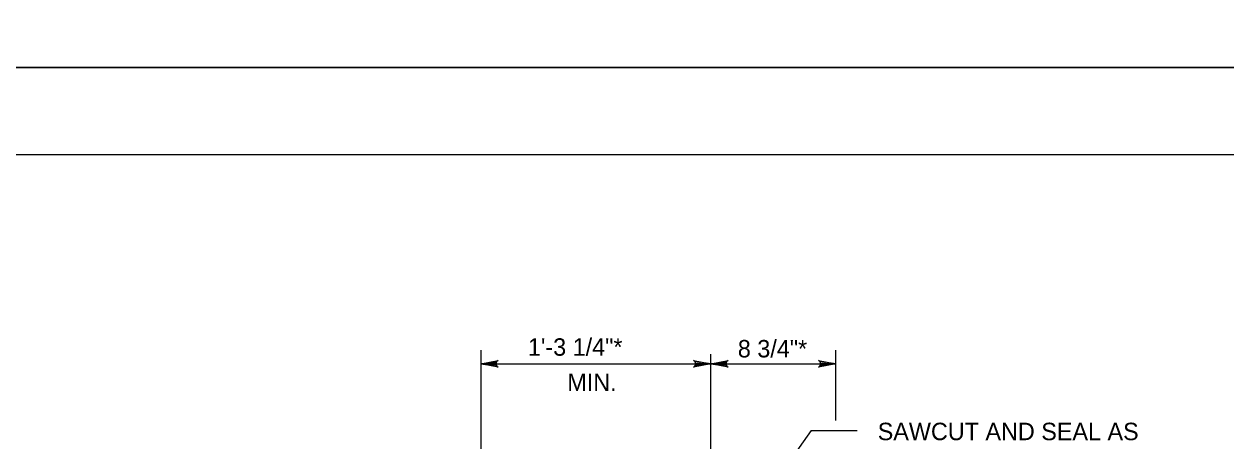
# Model space of a CAD drawing. Extents: x 636530 to 644067, y 294168 to 299122.
# Drawn here: x 638659.3 to 638865.7, y 295886.3 to 295958 of the extents above; entities that cross this region are included whole.
import ezdxf

# ---------------------------------------------------------------- set-up
doc = ezdxf.new("R2010")
doc.units = 0
doc.layers.add('1', color=7, linetype='Continuous')
doc.layers.add('PLT-BNDY', color=7, linetype='Continuous')

msp = doc.modelspace()

# ---------------------------------------------------------------- linework, layer by layer
at = {"layer": '1'}
for p, q in [((638991.78, 295935.48), (638205.78, 295935.48)), ((638737.75, 295901.86), (638737.75, 295867.98)), ((638777.22, 295873.08), (638777.22, 295901.19)), ((638798.71, 295889.81), (638798.71, 295901.86)), ((638737.75, 295899.53), (638777.22, 295899.53)), ((638777.22, 295899.53), (638798.71, 295899.53)), ((638794.49, 295888.09), (638781.1, 295869.21)), ((638794.49, 295888.09), (638802.36, 295888.09))]:
    msp.add_line(p, q, dxfattribs=at)
for points in [[(638737.75, 295899.53), (638740.74, 295900.09), (638740.51, 295899.93), (638740.39, 295899.73), (638740.35, 295899.53), (638740.39, 295899.33), (638740.51, 295899.13), (638740.74, 295898.97), (638737.75, 295899.53), (638740.51, 295899.13), (638740.39, 295899.33), (638737.75, 295899.53), (638740.35, 295899.53), (638740.39, 295899.73), (638737.75, 295899.53), (638740.51, 295899.93)], [(638777.22, 295899.53), (638774.23, 295898.97), (638774.46, 295899.13), (638774.58, 295899.33), (638774.62, 295899.53), (638774.58, 295899.73), (638774.46, 295899.93), (638774.23, 295900.09), (638777.22, 295899.53), (638774.46, 295899.93), (638774.58, 295899.73), (638777.22, 295899.53), (638774.62, 295899.53), (638774.58, 295899.33), (638777.22, 295899.53), (638774.46, 295899.13)], [(638777.22, 295899.53), (638780.2, 295900.09), (638779.97, 295899.93), (638779.85, 295899.73), (638779.82, 295899.53), (638779.85, 295899.33), (638779.97, 295899.13), (638780.2, 295898.97), (638777.22, 295899.53), (638779.97, 295899.13), (638779.85, 295899.33), (638777.22, 295899.53), (638779.82, 295899.53), (638779.85, 295899.73), (638777.22, 295899.53), (638779.97, 295899.93)], [(638798.71, 295899.53), (638795.73, 295898.97), (638795.96, 295899.13), (638796.08, 295899.33), (638796.11, 295899.53), (638796.08, 295899.73), (638795.96, 295899.93), (638795.73, 295900.09), (638798.71, 295899.53), (638795.96, 295899.93), (638796.08, 295899.73), (638798.71, 295899.53), (638796.11, 295899.53), (638796.08, 295899.33), (638798.71, 295899.53), (638795.96, 295899.13)]]:
    msp.add_lwpolyline(points, dxfattribs=at)
at = {"layer": 'PLT-BNDY'}
for points in [[(638165.78, 296544.48), (639006.78, 296544.48), (639006.78, 295950.48), (638165.78, 295950.48)], [(638165.78, 295950.48), (639006.78, 295950.48), (639006.78, 295356.48), (638165.78, 295356.48)]]:
    msp.add_lwpolyline(points, close=True, dxfattribs=at)

# ---------------------------------------------------------------- texts
at = {"layer": '1'}
for s, p in [('1\'-3 1/4"*', (638745.83, 295900.93)), ('8 3/4"*', (638781.87, 295900.64)), ('MIN.', (638752.59, 295894.86))]:
    msp.add_text(s, height=3, rotation=360, dxfattribs=at).set_placement(p)
msp.add_text('SAWCUT AND SEAL AS', height=3, dxfattribs=at).set_placement((638805.89, 295886.41))

doc.saveas('drawing.dxf')
